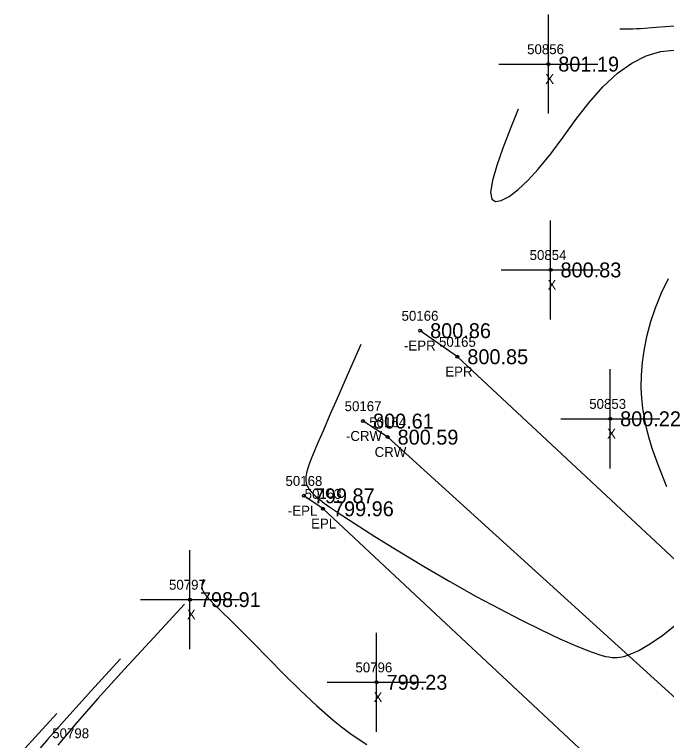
# Model space of a CAD drawing. Extents: x 1378535 to 1380697, y 997729 to 1000024.
# Drawn here: x 1378569.4 to 1378635.2, y 999909.1 to 999982.3 of the extents above; entities that cross this region are included whole.
import ezdxf

# ---------------------------------------------------------------- set-up
doc = ezdxf.new("R2010")
doc.units = 0
for name, color, linetype in [('RD_DTM_BkLn1', 7, 'Continuous'), ('RD_DTM_BkLn_txCode', 7, 'Continuous'), ('RD_DTM_Major1', 7, 'Continuous'), ('RD_DTM_Minor1', 7, 'Continuous'), ('RD_EX_Misc', 7, 'Continuous'), ('RD_EX_Misc_txCode', 7, 'Continuous'), ('RD_EX_Road', 7, 'Continuous'), ('RD_EX_Road_txCode', 7, 'Continuous'), ('RD_EX_TX_Misc_ELEV', 7, 'Continuous'), ('RD_EX_TX_Road_ELEV', 7, 'Continuous'), ('RD_HC_Survey_ELEV', 7, 'Continuous'), ('RD_HC_Survey_txCode', 7, 'Continuous'), ('RD_SMD_Locator', 7, 'Continuous')]:
    doc.layers.add(name, color=color, linetype=linetype)

msp = doc.modelspace()

# ---------------------------------------------------------------- linework, layer by layer
at = {"layer": 'RD_DTM_BkLn1'}
msp.add_lwpolyline([(1379201.7, 999398.205), (1379156.533, 999438.891), (1379112.084, 999479.847), (1379066.495, 999520.561), (1379020.821, 999562.613), (1378974.239, 999604.981), (1378928.957, 999646.778), (1378882.739, 999688.619), (1378834.578, 999733.071), (1378787.698, 999775.121), (1378743.642, 999816.274), (1378698.706, 999856.431), (1378652.056, 999898.787), (1378607.023, 999939.646), (1378604.538, 999941.267)], dxfattribs=at)
at = {"layer": 'RD_DTM_Major1'}
for points in [[(1378635.182, 999934.623), (1378634.4, 999936.573), (1378633.721, 999938.492), (1378633.404, 999939.533), (1378633.137, 999940.553), (1378632.921, 999941.559), (1378632.758, 999942.561), (1378632.651, 999943.566), (1378632.599, 999944.582), (1378632.616, 999945.888), (1378632.724, 999947.219), (1378632.921, 999948.57), (1378633.209, 999949.934), (1378633.585, 999951.307), (1378634.048, 999952.681), (1378634.666, 999954.209), (1378635.354, 999955.641)], [(1378604.304, 999948.996), (1378602.687, 999945.313), (1378601.917, 999943.553), (1378601.193, 999941.893), (1378600.531, 999940.364), (1378599.946, 999939), (1378599.64, 999938.277), (1378599.372, 999937.622), (1378599.146, 999937.033), (1378598.968, 999936.508), (1378598.841, 999936.044), (1378598.771, 999935.641), (1378598.758, 999935.428), (1378598.765, 999935.232), (1378598.793, 999935.049), (1378598.841, 999934.878), (1378598.907, 999934.713), (1378598.991, 999934.553), (1378599.125, 999934.346), (1378599.292, 999934.138), (1378599.492, 999933.924), (1378599.73, 999933.7), (1378600.008, 999933.464), (1378600.329, 999933.211), (1378600.424, 999933.14), (1378600.624, 999932.991), (1378600.952, 999932.756), (1378601.374, 999932.461), (1378601.465, 999932.399), (1378601.539, 999932.348), (1378601.614, 999932.297), (1378601.69, 999932.245), (1378601.768, 999932.192), (1378601.847, 999932.139), (1378601.928, 999932.085), (1378603.635, 999930.962), (1378605.716, 999929.639), (1378608.08, 999928.178), (1378610.638, 999926.641), (1378613.296, 999925.091), (1378615.965, 999923.59), (1378618.256, 999922.355), (1378620.449, 999921.221), (1378622.51, 999920.203), (1378624.403, 999919.316), (1378626.094, 999918.575), (1378627.547, 999917.995), (1378627.941, 999917.852), (1378628.314, 999917.727), (1378628.668, 999917.621), (1378629.008, 999917.536), (1378629.338, 999917.475), (1378629.661, 999917.438), (1378629.914, 999917.427), (1378630.168, 999917.433), (1378630.426, 999917.459), (1378630.692, 999917.504), (1378630.967, 999917.57), (1378631.256, 999917.659), (1378632.349, 999918.133), (1378633.556, 999918.827), (1378634.8, 999919.686), (1378636.008, 999920.653)], [(1378580.077, 999917.281), (1378577.452, 999914.421), (1378574.951, 999911.671), (1378572.698, 999909.138), (1378570.816, 999906.934)]]:
    msp.add_lwpolyline(points, dxfattribs=at)
at = {"layer": 'RD_DTM_Minor1'}
for points in [[(1378630.437, 999980.845), (1378630.746, 999980.84), (1378631.062, 999980.837), (1378631.392, 999980.838), (1378631.744, 999980.843), (1378632.124, 999980.856), (1378632.539, 999980.877), (1378634.109, 999980.999), (1378635.941, 999981.147)], [(1378620.183, 999972.718), (1378619.387, 999970.709), (1378618.651, 999968.784), (1378618.036, 999967.029), (1378617.602, 999965.53), (1378617.41, 999964.371), (1378617.52, 999963.638), (1378617.892, 999963.398), (1378618.488, 999963.504), (1378619.265, 999963.92), (1378620.177, 999964.611), (1378621.178, 999965.541), (1378622.222, 999966.674), (1378623.468, 999968.224), (1378624.727, 999969.919), (1378626.015, 999971.669), (1378627.348, 999973.385), (1378628.741, 999974.976), (1378630.21, 999976.354), (1378631.643, 999977.371), (1378633.103, 999978.107), (1378634.535, 999978.545), (1378635.886, 999978.665)], [(1378588.425, 999925.274), (1378588.388, 999925.181), (1378588.352, 999925.088), (1378588.321, 999924.993), (1378588.294, 999924.898), (1378588.273, 999924.801), (1378588.261, 999924.702), (1378588.259, 999924.641), (1378588.26, 999924.58), (1378588.266, 999924.518), (1378588.276, 999924.454), (1378588.29, 999924.389), (1378588.31, 999924.322), (1378588.327, 999924.273), (1378588.347, 999924.224), (1378588.369, 999924.174), (1378588.394, 999924.123), (1378588.423, 999924.071), (1378588.454, 999924.017), (1378588.493, 999923.953), (1378588.536, 999923.888), (1378588.584, 999923.82), (1378588.635, 999923.75), (1378588.691, 999923.679), (1378588.751, 999923.604), (1378589.103, 999923.206), (1378589.548, 999922.748), (1378590.076, 999922.229), (1378591.35, 999920.999), (1378592.079, 999920.284), (1378593.46, 999918.891), (1378594.961, 999917.354), (1378596.55, 999915.74), (1378598.196, 999914.113), (1378599.867, 999912.541), (1378601.533, 999911.088), (1378602.365, 999910.419), (1378603.2, 999909.792), (1378604.049, 999909.205), (1378604.924, 999908.652)], [(1378586.527, 999922.79), (1378583.422, 999919.452), (1378580.454, 999916.238), (1378577.759, 999913.271), (1378575.472, 999910.675), (1378573.73, 999908.572)], [(1378573.626, 999911.772), (1378571.442, 999909.391), (1378569.369, 999907.102)]]:
    msp.add_lwpolyline(points, dxfattribs=at)
at = {"layer": 'RD_EX_Misc'}
for p, q in [((1378623.232, 999972.273), (1378623.232, 999982.273)), ((1378618.232, 999977.273), (1378628.232, 999977.273)), ((1378623.461, 999951.513), (1378623.461, 999961.513)), ((1378618.461, 999956.513), (1378628.461, 999956.513)), ((1378629.476, 999936.499), (1378629.476, 999946.499)), ((1378624.476, 999941.499), (1378634.476, 999941.499)), ((1378587.075, 999918.258), (1378587.075, 999928.258)), ((1378582.075, 999923.258), (1378592.075, 999923.258)), ((1378605.909, 999909.923), (1378605.909, 999919.923)), ((1378600.909, 999914.923), (1378610.909, 999914.923))]:
    msp.add_line(p, q, dxfattribs=at)
at = {"layer": 'RD_EX_Road'}
for points in [[(1379209.475, 999405.54), (1379163.997, 999446.485), (1379118.805, 999488.017), (1379074.408, 999528.841), (1379028.669, 999569.9), (1378981.979, 999612.718), (1378937.166, 999653.911), (1378890.129, 999696.785), (1378842.566, 999740.72), (1378794.879, 999783.075), (1378749.806, 999824.149), (1378706.231, 999863.66), (1378659.579, 999905.32), (1378614.058, 999947.757), (1378610.306, 999950.384)], [(1379194.921, 999391.17), (1379151.382, 999431.093), (1379105.356, 999472.756), (1379062.213, 999513.117), (1379014.238, 999555.894), (1378967.91, 999597.354), (1378922.421, 999639.979), (1378876.774, 999681.523), (1378827.896, 999726.217), (1378781.196, 999768.463), (1378736.445, 999808.724), (1378691.95, 999849.175), (1378644.395, 999891.391), (1378600.504, 999932.423), (1378598.568, 999933.73)]]:
    msp.add_lwpolyline(points, dxfattribs=at)
at = {"layer": 'RD_SMD_Locator'}
for centre in [(1378623.232, 999977.273), (1378623.461, 999956.513), (1378610.306, 999950.384), (1378614.058, 999947.757), (1378604.538, 999941.267), (1378629.476, 999941.499), (1378607.023, 999939.646), (1378598.568, 999933.73), (1378600.504, 999932.423), (1378587.075, 999923.258), (1378605.909, 999914.923)]:
    msp.add_circle(centre, 0.15, dxfattribs=at)

# ---------------------------------------------------------------- texts
at = {"layer": 'RD_DTM_BkLn_txCode'}
msp.add_text('50798', height=1, dxfattribs=at).set_placement((1378573.175, 999909.279))
at = {"layer": 'RD_EX_Misc_txCode'}
for s, p in [('50856', (1378621.09, 999978.273)), ('X', (1378622.917, 999975.273)), ('50854', (1378621.343, 999957.513)), ('X', (1378623.146, 999954.513)), ('50853', (1378627.358, 999942.499)), ('X', (1378629.161, 999939.499)), ('50797', (1378584.957, 999924.258)), ('X', (1378586.76, 999921.258)), ('50796', (1378603.767, 999915.923)), ('X', (1378605.594, 999912.923))]:
    msp.add_text(s, height=1, dxfattribs=at).set_placement(p)
at = {"layer": 'RD_EX_Road_txCode'}
for s, p in [('50166', (1378608.424, 999951.384)), ('-EPR', (1378608.668, 999948.384)), ('50165', (1378612.2, 999948.757)), ('EPR', (1378612.83, 999945.757)), ('50168', (1378596.71, 999934.73)), ('50163', (1378598.646, 999933.423)), ('-EPL', (1378596.954, 999931.73)), ('EPL', (1378599.299, 999930.423))]:
    msp.add_text(s, height=1, dxfattribs=at).set_placement(p)
at = {"layer": 'RD_EX_TX_Misc_ELEV'}
for s, p in [('801.19', (1378624.232, 999976.523)), ('800.83', (1378624.461, 999955.763)), ('800.22', (1378630.476, 999940.749)), ('798.91', (1378588.075, 999922.508)), ('799.23', (1378606.909, 999914.173))]:
    msp.add_text(s, height=1.5, dxfattribs=at).set_placement(p)
at = {"layer": 'RD_EX_TX_Road_ELEV'}
for s, p in [('800.86', (1378611.306, 999949.634)), ('800.85', (1378615.058, 999947.007)), ('799.87', (1378599.568, 999932.98)), ('799.96', (1378601.504, 999931.673))]:
    msp.add_text(s, height=1.5, dxfattribs=at).set_placement(p)
at = {"layer": 'RD_HC_Survey_ELEV'}
for s, p in [('800.61', (1378605.538, 999940.517)), ('800.59', (1378608.023, 999938.896))]:
    msp.add_text(s, height=1.5, dxfattribs=at).set_placement(p)
at = {"layer": 'RD_HC_Survey_txCode'}
for s, p in [('50167', (1378602.68, 999942.267)), ('50164', (1378605.165, 999940.646)), ('-CRW', (1378602.814, 999939.267)), ('CRW', (1378605.708, 999937.646))]:
    msp.add_text(s, height=1, dxfattribs=at).set_placement(p)

doc.saveas('drawing.dxf')
